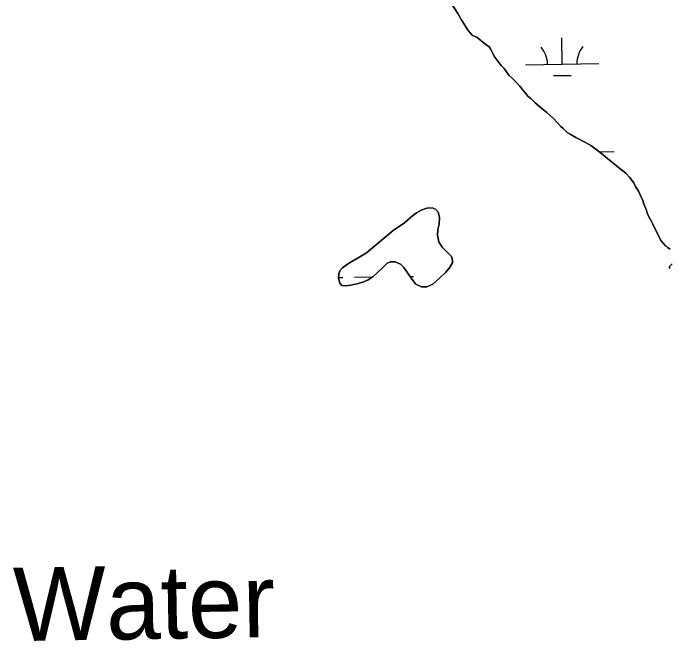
# Model space of a CAD drawing. Extents: x 3767014 to 3805179, y 361544 to 387384.
# Drawn here: x 3782193 to 3783088, y 369893 to 370748 of the extents above; entities that cross this region are included whole.
import ezdxf

# ---------------------------------------------------------------- set-up
doc = ezdxf.new("R2010")
doc.units = 0
for name, color, linetype in [('V-RIVR-IDEN', 7, 'Continuous'), ('V-TOPO-SHOR', 7, 'Continuous'), ('V-WETL-SWMP', 7, 'Continuous')]:
    doc.layers.add(name, color=color, linetype=linetype)

msp = doc.modelspace()

# ---------------------------------------------------------------- linework, layer by layer
at = {"layer": 'V-TOPO-SHOR'}
for points in [[(3782788.786, 370762.691), (3782798.901, 370747.28), (3782804.525, 370737.55), (3782813.145, 370724.033), (3782818.84, 370717.085), (3782824.654, 370714.77), (3782830.106, 370710.302), (3782835.255, 370706.15), (3782838.29, 370703.908), (3782841.632, 370701.657), (3782843.414, 370698.829), (3782846.656, 370692.562), (3782849.617, 370687.538), (3782854.688, 370680.296), (3782858.594, 370675.866), (3782861.897, 370672.072), (3782866.079, 370666.399), (3782869.082, 370662.919), (3782873.305, 370658.792), (3782877.519, 370654.354), (3782883.54, 370648.016), (3782886.844, 370644.221), (3782891.034, 370638.855), (3782894.329, 370634.753), (3782898.259, 370631.249), (3782904.297, 370625.529), (3782913.376, 370617.873), (3782920.03, 370612.139), (3782929.41, 370604.166), (3782933.917, 370599.103), (3782939.328, 370593.088), (3782942.355, 370590.539), (3782945.372, 370587.678), (3782947.78, 370585.142), (3782952.05, 370582.869), (3782959.974, 370578.335), (3782972.776, 370571.203), (3782980.095, 370567.304), (3782987.075, 370562.178), (3782996.781, 370554.817)], [(3782996.781, 370554.817), (3783003.443, 370549.388), (3783012.212, 370541.743), (3783017.973, 370537.266), (3783027.671, 370529.594), (3783032.788, 370524.208), (3783038.777, 370516.632), (3783041.122, 370511.625), (3783044.972, 370505.033), (3783047.624, 370500.017), (3783050.825, 370492.206), (3783052.56, 370487.522), (3783055.468, 370480.336), (3783056.891, 370475.662), (3783058.935, 370470.97), (3783060.402, 370467.843), (3783062.175, 370464.703), (3783064.528, 370460.005)], [(3782711.001, 370451.369), (3782674.366, 370421.069), (3782662.991, 370414.277), (3782654.535, 370409.235), (3782648.707, 370405.639), (3782641.823, 370400.736), (3782638.37, 370396.804), (3782636.703, 370392.421), (3782636.552, 370386.599), (3782638.1, 370379.83), (3782640.84, 370376.643), (3782645.788, 370375.978), (3782653.159, 370377.145), (3782661.205, 370378.825), (3782669.729, 370381.106), (3782676.948, 370384.342), (3782683.058, 370388.634), (3782689.144, 370393.718), (3782696.366, 370400.9), (3782702.919, 370407.079), (3782707.124, 370408.662), (3782713.827, 370408.828), (3782720.708, 370405.741), (3782725.265, 370400.922), (3782736.617, 370384.633), (3782741.901, 370378.351), (3782749.581, 370374.89), (3782756.976, 370374.974), (3782764.98, 370378.427), (3782774.052, 370386.443), (3782782.433, 370394.639), (3782787.614, 370400.488), (3782791.684, 370407.494), (3782791.886, 370411.248), (3782790.289, 370416.041), (3782784.112, 370422.496), (3782777.44, 370429.039), (3782773.223, 370436.037), (3782771.316, 370445.362), (3782771.916, 370452.97), (3782773.413, 370460.306), (3782774.167, 370469.696), (3782772.123, 370476.551), (3782768.771, 370480.512), (3782763.794, 370482.361), (3782756.802, 370481.892), (3782748.975, 370479.332), (3782742.751, 370475.726), (3782737.62, 370471.753), (3782726.52, 370461.91), (3782711.001, 370451.369)], [(3783064.528, 370460.005), (3783075.391, 370437.971), (3783081.857, 370430.762), (3783082.659, 370430.092), (3783084.763, 370428.474), (3783088.164, 370426.004)], [(3783090.814, 370406.221), (3783087.57, 370402.309), (3783087.312, 370400.828), (3783088.127, 370399.669)]]:
    msp.add_lwpolyline(points, dxfattribs=at)
at = {"layer": 'V-WETL-SWMP'}
for p, q in [((3782941.247, 370678.139), (3782940.747, 370714.136)), ((3782891.252, 370677.445), (3782991.243, 370678.834)), ((3782929.463, 370662.543), (3782953.461, 370662.877)), ((3782991.588, 370558.756), (3783012.065, 370559.041)), ((3782636.578, 370387.635), (3782642.409, 370387.716)), ((3782658.407, 370387.938), (3782682.542, 370388.273)), ((3782733.585, 370388.982), (3782738.399, 370389.049))]:
    msp.add_line(p, q, dxfattribs=at)
for points in [[(3783044.971, 370505.033), (3783041.121, 370511.625), (3783038.777, 370516.633), (3783032.788, 370524.207), (3783027.67, 370529.595), (3783017.973, 370537.266), (3783012.213, 370541.743), (3783003.443, 370549.389), (3782996.781, 370554.817), (3782987.076, 370562.178), (3782980.096, 370567.305), (3782972.776, 370571.203), (3782959.973, 370578.335), (3782952.051, 370582.868), (3782947.781, 370585.142), (3782945.372, 370587.677), (3782942.354, 370590.538), (3782939.328, 370593.089), (3782933.917, 370599.103), (3782929.409, 370604.166), (3782920.029, 370612.138), (3782913.375, 370617.874), (3782904.296, 370625.529), (3782898.259, 370631.249), (3782894.33, 370634.752), (3782891.034, 370638.856), (3782886.843, 370644.22), (3782883.54, 370648.016), (3782877.519, 370654.354), (3782873.304, 370658.792), (3782869.082, 370662.92), (3782866.079, 370666.398), (3782861.897, 370672.071), (3782858.593, 370675.867), (3782854.688, 370680.296), (3782849.618, 370687.538), (3782846.655, 370692.561), (3782843.415, 370698.828), (3782841.633, 370701.657), (3782838.289, 370703.908), (3782835.255, 370706.15), (3782830.106, 370710.302), (3782824.655, 370714.771), (3782818.84, 370717.085), (3782813.144, 370724.034), (3782804.525, 370737.551), (3782798.901, 370747.281), (3782788.785, 370762.692)], [(3783088.164, 370426.004), (3783084.762, 370428.474), (3783082.659, 370430.093), (3783081.857, 370430.761), (3783075.39, 370437.97), (3783064.529, 370460.006), (3783062.176, 370464.704), (3783060.402, 370467.842), (3783058.936, 370470.971), (3783056.892, 370475.662), (3783055.467, 370480.336), (3783052.56, 370487.523), (3783050.825, 370492.205), (3783047.625, 370500.018), (3783044.971, 370505.033)], [(3783088.127, 370399.67), (3783087.312, 370400.829), (3783087.57, 370402.309), (3783090.814, 370406.221)]]:
    msp.add_lwpolyline(points, dxfattribs=at)
msp.add_lwpolyline([(3782674.365, 370421.069), (3782711, 370451.368), (3782726.521, 370461.91), (3782737.621, 370471.752), (3782742.751, 370475.726), (3782748.974, 370479.332), (3782756.802, 370481.892), (3782763.794, 370482.361), (3782768.771, 370480.511), (3782772.124, 370476.55), (3782774.167, 370469.696), (3782773.413, 370460.307), (3782771.917, 370452.971), (3782771.316, 370445.361), (3782773.223, 370436.038), (3782777.44, 370429.04), (3782784.112, 370422.497), (3782790.288, 370416.041), (3782791.886, 370411.248), (3782791.683, 370407.494), (3782787.614, 370400.489), (3782782.432, 370394.64), (3782774.053, 370386.444), (3782764.98, 370378.428), (3782756.977, 370374.975), (3782749.581, 370374.891), (3782741.901, 370378.351), (3782736.616, 370384.632), (3782725.265, 370400.922), (3782720.708, 370405.742), (3782713.826, 370408.827), (3782707.123, 370408.661), (3782702.92, 370407.078), (3782696.366, 370400.899), (3782689.145, 370393.718), (3782683.057, 370388.635), (3782676.949, 370384.342), (3782669.73, 370381.106), (3782661.205, 370378.824), (3782653.158, 370377.146), (3782645.789, 370375.977), (3782640.841, 370376.644), (3782638.099, 370379.831), (3782636.551, 370386.599), (3782636.703, 370392.422), (3782638.37, 370396.804), (3782641.824, 370400.736), (3782648.706, 370405.64), (3782654.535, 370409.236), (3782662.992, 370414.278)], close=True, dxfattribs=at)
for centre, start, end in [((3782886.003, 370677.847), 0.024037, 41.567696), ((3782996.478, 370679.381), 140.024034, 181.567693)]:
    msp.add_arc(centre, 35.246, start, end, dxfattribs=at)

# ---------------------------------------------------------------- texts
at = {"layer": 'V-RIVR-IDEN'}
msp.add_text('Water', height=100, rotation=0.919589, dxfattribs=at).set_placement((3782194.134, 369892.066))

doc.saveas('drawing.dxf')
